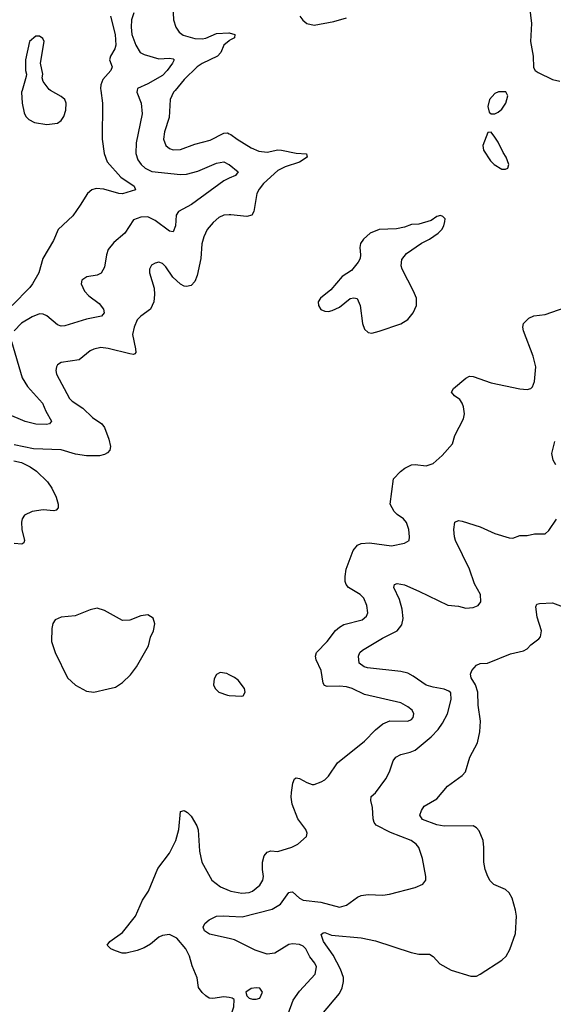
# Model space of a CAD drawing. Header units: inches. Extents: x 1839270 to 1929235, y 762242 to 910350.
# Tile 330 of 362: x 1908840 to 1911795, y 864943 to 870391. Entities that reach past the tile are written whole.
import ezdxf

# ---------------------------------------------------------------- set-up
doc = ezdxf.new("R2010")
doc.units = ezdxf.units.IN
doc.header["$MEASUREMENT"] = 0
for name, color, linetype in [('B9806', 7, 'Continuous'), ('B9807', 7, 'Continuous'), ('B9816', 7, 'Continuous'), ('B9817', 7, 'Continuous')]:
    doc.layers.add(name, color=color, linetype=linetype)

msp = doc.modelspace()

# ---------------------------------------------------------------- linework, layer by layer
at = {"layer": 'B9806', "color": 5}
for points, elevation in [([(1909289.1, 870000), (1909299.4, 869930), (1909296.8, 869730), (1909307.6, 869650), (1909324, 869604), (1909400.2, 869520.2), (1909474.4, 869470), (1909480.5, 869450), (1909410, 869427.4), (1909390, 869429), (1909306.3, 869453.7), (1909263.7, 869456.3), (1909238.8, 869450), (1909215.5, 869430), (1909175.9, 869364.1), (1909134, 869306), (1909052.4, 869230), (1909028, 869170), (1908968.8, 869070), (1908946, 868990), (1908910.4, 868930), (1908896.5, 868910), (1908798.9, 868810)], 540), ([(1908853.7, 870000), (1908850.5, 869989.5), (1908854, 869930), (1908864.7, 869875.3), (1908874.8, 869854.8), (1908890, 869838.4), (1908922.4, 869822.4), (1908990, 869811.5), (1909050, 869818), (1909070, 869833.4), (1909085.3, 869854.7), (1909096.3, 869890), (1909098.4, 869930), (1909089.3, 869950), (1909070, 869966.6), (1909011.6, 870000)], 540), ([(1909490.7, 870000), (1909488.9, 869990), (1909512.1, 869930), (1909518.9, 869870), (1909485.3, 869710), (1909482.9, 869650), (1909495.1, 869615.1), (1909513.6, 869590), (1909535.8, 869570), (1909571.6, 869551.6), (1909730, 869535.4), (1909764.1, 869535.9), (1909826.8, 869553.2), (1909930, 869596.6), (1909970, 869604.2), (1909998.9, 869590), (1910000, 869589.1)], 560), ([(1909700.1, 870000), (1909691.8, 869990), (1909672.6, 869950), (1909667, 869850), (1909642.5, 869770), (1909636.9, 869730), (1909650, 869694.4), (1909670, 869677.7), (1909690, 869671.3), (1909730, 869673.8), (1909810, 869703), (1909895.5, 869724.5), (1909970, 869762.7), (1909990, 869764.3), (1910000, 869760.3)], 580), ([(1910000, 869514.1), (1909970, 869500.5), (1909790.9, 869369.1), (1909719, 869330), (1909706.5, 869310), (1909703.2, 869250), (1909690, 869216.9), (1909670, 869221), (1909590, 869279.8), (1909550, 869299.8), (1909510, 869299.3), (1909470, 869283.5), (1909422.6, 869210), (1909361.1, 869158.9), (1909330, 869119.3), (1909320.3, 869090), (1909310, 869021.2), (1909292, 868988), (1909270, 868976.9), (1909211.6, 868968.4), (1909184.9, 868950), (1909181.1, 868930), (1909198.3, 868890), (1909222.9, 868862.9), (1909280.7, 868820.7), (1909304.2, 868790), (1909308.5, 868770), (1909294, 868750), (1909210, 868734.3), (1909090, 868696.8), (1909070, 868696), (1909050, 868703.5), (1908990, 868752.1), (1908970, 868761.5), (1908950, 868763.1), (1908910, 868746.5), (1908850, 868712.4), (1908810.1, 868670)], 560), ([(1910000, 869311.5), (1909970.1, 869309.9), (1909942.4, 869297.6), (1909910.7, 869269.3), (1909879, 869230), (1909858.8, 869190), (1909849.5, 869150.5), (1909842.5, 869070), (1909823.4, 868976.6), (1909810, 868942), (1909790, 868920.5), (1909764.6, 868915.4), (1909750, 868917.6), (1909730, 868928.7), (1909687.5, 868967.5), (1909650, 869023.5), (1909630, 869042.4), (1909610, 869049.6), (1909590, 869044.5), (1909570, 869032.3), (1909559.5, 869010), (1909559, 868990), (1909585.1, 868905.1), (1909587.1, 868870), (1909582.2, 868830), (1909564.2, 868790), (1909510, 868751.1), (1909490.2, 868729.8), (1909473.2, 868690), (1909465.2, 868650), (1909482, 868570), (1909483, 868550), (1909477.4, 868542.6), (1909470, 868538.4), (1909450, 868542), (1909330, 868572.5), (1909290, 868576.8), (1909250, 868568.7), (1909230, 868558.7), (1909170, 868509.8), (1909070, 868494), (1909050, 868480.9), (1909043.1, 868470), (1909039.5, 868450), (1909044.2, 868430), (1909115.5, 868295.5), (1909130, 868279.7), (1909190, 868241.8), (1909242.4, 868190), (1909294.4, 868154.4), (1909310, 868134.9), (1909334.3, 868070), (1909342.4, 868030), (1909338.9, 868010), (1909326.2, 867993.8), (1909310, 867984.8), (1909282, 867978), (1909210, 867977.4), (1909150, 867986.7), (1909070, 868010.5), (1908916.5, 868016.5), (1908810, 868039.3)], 580), ([(1908794.6, 868610), (1908853.9, 868410), (1908882.5, 868362.5), (1908966.2, 868270), (1908985.3, 868225.3), (1909017.1, 868170), (1909004.7, 868155.3), (1908989, 868151), (1908930, 868152.4), (1908870, 868167.4), (1908770, 868209.8)], 560), ([(1908807.7, 867950), (1908850, 867940.2), (1908898, 867918), (1908933.5, 867893.5), (1908993.6, 867833.6), (1909018.4, 867798.4), (1909041.3, 867750), (1909052.4, 867710), (1909053, 867690), (1909042, 867678), (1909030, 867674.5), (1908970, 867678.5), (1908909.3, 867670.7), (1908866.4, 867650), (1908853.1, 867630), (1908849.3, 867610.7), (1908852.1, 867570), (1908866.4, 867510), (1908862.5, 867497.5), (1908851.3, 867490), (1908810, 867493.3)], 580), ([(1910000, 866766.7), (1909986.8, 866773.2), (1909950, 866779), (1909930, 866768.7), (1909916.8, 866743.2), (1909914, 866710), (1909922.8, 866690), (1909942.8, 866670), (1909990, 866653.4), (1910000, 866652.7)], 620), ([(1910000, 864980.1), (1909970, 864985.2), (1909910, 864976), (1909890, 864978), (1909870, 864989.4), (1909850, 865009.3), (1909830, 865035.3), (1909823.6, 865090), (1909795.8, 865155.8), (1909781.1, 865210), (1909760.4, 865250), (1909710, 865309.6), (1909670, 865329.7), (1909630, 865323.5), (1909610, 865315.4), (1909564, 865276), (1909530, 865255.3), (1909490, 865240.2), (1909430, 865226.5), (1909407.1, 865227.1), (1909370, 865238.2), (1909345.1, 865250), (1909325.1, 865270), (1909339.5, 865290), (1909410, 865340.2), (1909481.5, 865430), (1909521, 865519), (1909554.2, 865570), (1909605.5, 865694.5), (1909670, 865779.5), (1909704.1, 865850), (1909721.8, 865910), (1909730, 866010.7), (1909750, 866014.9), (1909770, 866004.9), (1909790, 865984.9), (1909821.5, 865930), (1909828.7, 865908.7), (1909836.1, 865790), (1909848.8, 865730), (1909904.9, 865630), (1909952.7, 865592.7), (1910000, 865573.4)], 580), ([(1910000, 865307.3), (1909891.1, 865331.1), (1909862.9, 865350), (1909856, 865370), (1909865.2, 865390), (1909889.2, 865410), (1909929.8, 865430.2), (1909966.8, 865433.2), (1910000, 865431.5)], 560)]:
    msp.add_lwpolyline(points, dxfattribs=dict(at, elevation=elevation))
at = {"layer": 'B9806', "color": 5, "elevation": 620}
msp.add_lwpolyline([(1909270, 867135.1), (1909230, 867126.3), (1909147.3, 867092.7), (1909070, 867085.4), (1909036.3, 867070), (1909024.2, 867050), (1909017.6, 867022.4), (1909016.9, 866950), (1909037.3, 866890), (1909104.6, 866750), (1909150, 866708.9), (1909210, 866676.5), (1909250, 866670.3), (1909330, 866688), (1909370, 866698), (1909410, 866723.8), (1909454.2, 866765.8), (1909487.8, 866810), (1909552.8, 866927.2), (1909564.9, 866975.1), (1909580.9, 867010), (1909588.9, 867048.9), (1909579.3, 867079.3), (1909550, 867099), (1909510, 867093.2), (1909450.5, 867069.5), (1909410, 867067), (1909310, 867123)], close=True, dxfattribs=at)
at = {"layer": 'B9807', "color": 5}
for points, elevation in [([(1910000, 870823.7), (1909934, 870806), (1909895.3, 870784.7), (1909885.8, 870770), (1909883.8, 870756.2), (1909884, 870710), (1909868, 870590), (1909850.8, 870569.2), (1909830, 870557.2), (1909761.7, 870538.3), (1909730, 870518), (1909699.7, 870470), (1909690.2, 870430), (1909691.9, 870390), (1909705.2, 870350), (1909722.6, 870322.6), (1909745.9, 870305.9), (1909810, 870287.2), (1909850, 870285.6), (1909870.3, 870289.7), (1909930, 870315.7), (1909998.9, 870318.9), (1910000, 870318.6)], 580), ([(1909472.9, 870430), (1909459.5, 870390), (1909456.9, 870350), (1909461.3, 870310), (1909482.8, 870250), (1909506.9, 870210), (1909530, 870198.4), (1909610, 870175), (1909670, 870178.8), (1909690, 870174.9), (1909694.6, 870170), (1909685.5, 870150), (1909656.6, 870110), (1909630, 870083.2), (1909550, 870035.6), (1909492.4, 870010), (1909490.7, 870000)], 560), ([(1909342.6, 870410), (1909368.6, 870310), (1909372, 870250), (1909366.6, 870230), (1909342.7, 870190), (1909336.5, 870170), (1909352.4, 870130), (1909344.9, 870110), (1909300.1, 870059.9), (1909290.2, 870030), (1909287.7, 870010), (1909289.1, 870000)], 540), ([(1909011.6, 870000), (1909004.2, 870004.2), (1908969.3, 870050), (1908965.2, 870070), (1908968.7, 870090), (1908955.3, 870150), (1908975.1, 870270), (1908967.5, 870287.5), (1908950, 870300.9), (1908930, 870299.5), (1908894, 870270), (1908872, 870170), (1908872, 870110), (1908878, 870090), (1908876.9, 870076.9), (1908853.7, 870000)], 540), ([(1910000, 870274.8), (1909970, 870251), (1909953.5, 870210), (1909935.2, 870190), (1909850, 870149.3), (1909823.7, 870130), (1909750, 870060.7), (1909700.1, 870000)], 580)]:
    msp.add_lwpolyline(points, dxfattribs=dict(at, elevation=elevation))
at = {"layer": 'B9816', "color": 5}
for points, elevation in [([(1911491.9, 869991.9), (1911470, 869982.9), (1911442, 869950), (1911432.4, 869910), (1911440.4, 869880.4), (1911450, 869870.8), (1911470, 869870.5), (1911490, 869880.4), (1911510, 869895.5), (1911532.6, 869930), (1911542, 869970), (1911531.7, 869991.7)], 620), ([(1911450, 869768), (1911432.7, 869767.3), (1911405.2, 869694.8), (1911407.7, 869670), (1911447.3, 869610), (1911466.8, 869590), (1911510, 869564.9), (1911530, 869564), (1911542, 869570), (1911549.2, 869590), (1911533.3, 869630), (1911516.2, 869656.2), (1911490, 869713.2), (1911470, 869742)], 620), ([(1911170, 869308.7), (1911150, 869302), (1911119.1, 869280.9), (1911050, 869259), (1911010, 869257.2), (1910970, 869242.7), (1910926.2, 869233.8), (1910830, 869229.6), (1910780.7, 869210), (1910743.1, 869176.9), (1910728, 869152), (1910724, 869130), (1910727.7, 869090), (1910724.9, 869070), (1910714, 869050), (1910676.5, 869003.5), (1910626, 868970), (1910563, 868897), (1910505.5, 868850), (1910493.4, 868830), (1910494.8, 868810), (1910507.3, 868787.3), (1910530, 868778.8), (1910550, 868777.3), (1910570, 868782), (1910610, 868801.3), (1910670, 868848), (1910690, 868853), (1910707.9, 868847.9), (1910724.9, 868810), (1910737.3, 868710), (1910750, 868678), (1910770, 868661), (1910790, 868657.3), (1910830, 868668.2), (1910950, 868708.2), (1910990, 868733), (1911019.6, 868770), (1911037.6, 868810), (1911036.3, 868850), (1911021.3, 868890), (1910958, 869010), (1910953, 869030), (1910956.3, 869063.7), (1910982, 869098), (1911064.9, 869155.1), (1911110, 869176.3), (1911157.2, 869210), (1911177.2, 869230), (1911189, 869250), (1911194.6, 869274.6), (1911195.3, 869290), (1911183.1, 869303.1)], 620), ([(1910150, 865034.5), (1910122, 865030), (1910092, 865010), (1910098, 864990), (1910110, 864978), (1910130, 864971.3), (1910150, 864971.3), (1910170, 864978), (1910185.2, 865010), (1910170, 865032.3)], 580)]:
    msp.add_lwpolyline(points, close=True, dxfattribs=dict(at, elevation=elevation))
for points, elevation in [([(1910000, 869760.3), (1910010, 869756.3), (1910043.6, 869730), (1910121.4, 869681.4), (1910163.7, 869663.7), (1910210, 869658.7), (1910268.8, 869671.2), (1910289.6, 869669.6), (1910370, 869651.9), (1910428.4, 869648.4), (1910431.3, 869630), (1910390, 869602.1), (1910310, 869577.8), (1910270, 869556.7), (1910190, 869484.8), (1910165.6, 869454.4), (1910154, 869430), (1910136.6, 869330), (1910124.9, 869310), (1910097.4, 869302.6), (1910010, 869312), (1910000, 869311.5)], 580), ([(1910000, 869589.1), (1910050.4, 869550), (1910034.9, 869530), (1910000, 869514.1)], 560), ([(1910000, 865573.4), (1910010, 865569.3), (1910070, 865558.8), (1910110, 865562.6), (1910129.9, 865570.1), (1910170, 865602.4), (1910185.5, 865630), (1910189.8, 865650), (1910184.1, 865690), (1910185.2, 865730), (1910194.4, 865765.6), (1910210, 865785.8), (1910230, 865792), (1910270, 865789.3), (1910346.4, 865813.6), (1910380.9, 865830), (1910427.6, 865872.4), (1910431.8, 865890), (1910424.2, 865910), (1910380.8, 865970), (1910348.1, 866050), (1910343, 866090), (1910344.7, 866115.3), (1910352.5, 866167.5), (1910362.4, 866190), (1910370, 866196.5), (1910390, 866192.6), (1910430.4, 866170), (1910460.3, 866160.3), (1910470, 866159.3), (1910510, 866173.8), (1910530, 866185.2), (1910550, 866204.7), (1910599.9, 866280.1), (1910750, 866399.4), (1910810, 866462.2), (1910850, 866495.6), (1910890, 866511.1), (1910990, 866510.2), (1911010, 866519.5), (1911019.1, 866530), (1911022.7, 866550), (1911013.1, 866570), (1910989.7, 866590), (1910950, 866612.1), (1910750, 866657.6), (1910680.5, 866690), (1910650, 866699.5), (1910610, 866704.1), (1910542.5, 866702.5), (1910528.1, 866708.1), (1910520.7, 866720.7), (1910509.2, 866790), (1910481.5, 866850), (1910478, 866870), (1910483.8, 866890), (1910542.5, 866950), (1910589.3, 867010.7), (1910610, 867030.2), (1910635.6, 867044.4), (1910735.6, 867070), (1910760.5, 867090), (1910768.3, 867110), (1910761.7, 867150), (1910745.1, 867190), (1910726, 867210), (1910661, 867250), (1910646.9, 867266.9), (1910642.7, 867282.7), (1910641.8, 867310), (1910648.5, 867351.5), (1910686.1, 867453.9), (1910710, 867483.5), (1910730, 867493.7), (1910777, 867497), (1910899.1, 867480.9), (1910970, 867494.8), (1910997.2, 867510), (1910999.3, 867530), (1910994.5, 867570), (1910980.9, 867610), (1910966, 867630), (1910930, 867653.3), (1910913.3, 867670), (1910891.3, 867710), (1910910.7, 867850), (1910948, 867892), (1910972.8, 867910), (1911010, 867928), (1911030.1, 867930.1), (1911090, 867922.2), (1911130, 867936), (1911180.1, 867979.9), (1911235.9, 868044.1), (1911249.6, 868090.4), (1911297.1, 868182.9), (1911302.4, 868210), (1911298.3, 868250), (1911289.7, 868270), (1911276.3, 868290), (1911247, 868310), (1911231.6, 868330), (1911242.4, 868350), (1911310, 868407.2), (1911330, 868418), (1911350, 868416.9), (1911450, 868381.5), (1911610, 868347.9), (1911650, 868344.9), (1911669.7, 868350.3), (1911679.3, 868360.7), (1911691.1, 868390), (1911698.5, 868470), (1911682.4, 868530), (1911629.8, 868670), (1911626, 868690), (1911629.6, 868710.4), (1911659.5, 868740.5), (1911687.6, 868752.4), (1911750, 868759.5), (1911860.5, 868799.5)], 580), ([(1911808.4, 867928.4), (1911793.3, 867953.3), (1911786, 867990), (1911803.6, 868056.4)], 560), ([(1910000, 865431.5), (1910072.4, 865427.6), (1910238, 865470), (1910283.5, 865496.5), (1910330, 865561.3), (1910337.1, 865562.9), (1910350, 865565.3), (1910388.8, 865530), (1910410, 865519.7), (1910507.9, 865507.9), (1910610, 865481.1), (1910650, 865491.5), (1910710, 865536), (1910730, 865545.2), (1910769.8, 865550.2), (1910850, 865546.2), (1910887.8, 865552.2), (1911029.7, 865590.3), (1911071.7, 865608.3), (1911089, 865630), (1911089.3, 865650), (1911071.3, 865750), (1911050.6, 865810.6), (1911035.4, 865830), (1911007.8, 865850), (1910894.1, 865894.1), (1910814.7, 865934.7), (1910803.4, 865950), (1910797.3, 865970), (1910792.7, 866032.7), (1910784, 866070), (1910786.3, 866093.7), (1910810, 866112.9), (1910866.6, 866190), (1910887.8, 866230), (1910908.3, 866290), (1910923, 866310), (1910950, 866325.5), (1911002.5, 866337.5), (1911030, 866348.9), (1911117.6, 866422.4), (1911156.7, 866463.3), (1911181.5, 866498.5), (1911208.2, 866550), (1911229.8, 866630), (1911227.4, 866667.4), (1911216.5, 866676.5), (1911190, 866686.8), (1911130, 866697.4), (1911090, 866709.8), (1911019.6, 866759.6), (1910990, 866775), (1910950, 866785.4), (1910765.5, 866805.5), (1910747, 866810), (1910720.5, 866830), (1910716.3, 866870), (1910723.6, 866890), (1910737.3, 866902.7), (1910849.7, 866970), (1910930, 867009.2), (1910956.5, 867043.5), (1910962.8, 867077.2), (1910957.7, 867130), (1910943.4, 867183.4), (1910911.6, 867250), (1910914.8, 867265.2), (1910930, 867271.5), (1910970, 867264.2), (1911050.4, 867230), (1911210, 867151.7), (1911270, 867146.7), (1911310, 867135.6), (1911350, 867139), (1911379.5, 867150), (1911392.6, 867170), (1911390.9, 867210), (1911358.7, 867270), (1911329.7, 867350), (1911252.4, 867510), (1911246.8, 867530), (1911244.7, 867570), (1911249.6, 867610.4), (1911270, 867620.4), (1911290, 867616.5), (1911390, 867584.4), (1911470, 867549), (1911550, 867523.8), (1911570, 867522), (1911610, 867536.3), (1911650, 867537.3), (1911690, 867546.8), (1911750, 867546), (1911770, 867564.7), (1911812, 867628)], 560), ([(1910513, 864887), (1910610, 865003.8), (1910625, 865035), (1910633.3, 865070), (1910632.2, 865092.2), (1910617, 865137), (1910575.5, 865215.5), (1910522.5, 865290), (1910509.8, 865330.2), (1910520.8, 865339.2), (1910530, 865340.3), (1910566.3, 865326.3), (1910730.2, 865310.2), (1910810, 865295.3), (1911006.8, 865230), (1911050, 865221.1), (1911110, 865220.7), (1911130, 865207.3), (1911167.1, 865167.1), (1911230, 865131.7), (1911338.7, 865098.7), (1911370, 865099.6), (1911390, 865109.1), (1911510, 865187.1), (1911534, 865210), (1911553.8, 865246.2), (1911584.5, 865335.5), (1911590.8, 865430), (1911585, 865465), (1911566.1, 865530), (1911550, 865560.2), (1911530, 865577.6), (1911465.3, 865605.3), (1911445.8, 865625.8), (1911431.2, 865651.2), (1911416.9, 865690), (1911409.1, 865730), (1911409.8, 865810.2), (1911405.5, 865850), (1911383.8, 865903.8), (1911370, 865919.8), (1911350, 865930.6), (1911190, 865929.8), (1911150, 865936), (1911070, 865965.7), (1911055.4, 865990), (1911064.5, 866015.5), (1911080.3, 866039.7), (1911150, 866079.6), (1911209.7, 866150), (1911290.7, 866209.3), (1911307.8, 866230), (1911332.1, 866310), (1911374.2, 866390), (1911388.6, 866450), (1911392.3, 866510), (1911378.8, 866598.8), (1911377.3, 866670), (1911364.5, 866710), (1911340.3, 866750), (1911336.1, 866770), (1911342.9, 866790), (1911370, 866820.3), (1911390, 866828.5), (1911430, 866830.4), (1911558.4, 866881.6), (1911630, 866899), (1911649.6, 866910), (1911670, 866932.7), (1911714.9, 866965.1), (1911722.9, 866977.1), (1911729.6, 867010), (1911705.3, 867085.3), (1911698, 867142), (1911703.6, 867156.4), (1911718.3, 867161.7), (1911790, 867165.2), (1911850, 867143.1)], 540), ([(1910000, 866652.7), (1910070, 866647.3), (1910078, 866650), (1910088.7, 866670), (1910085.2, 866690), (1910050, 866736), (1910030, 866752), (1910000, 866766.7)], 620), ([(1910325.9, 864890), (1910353.4, 864966.6), (1910390, 865015.5), (1910476.8, 865110), (1910482.8, 865150), (1910474.6, 865170), (1910445.9, 865205.9), (1910424.1, 865250), (1910410, 865264.1), (1910390, 865273.6), (1910350, 865277.4), (1910330, 865273.4), (1910252.9, 865227.1), (1910210, 865221.1), (1910143.3, 865243.3), (1910030, 865300.8), (1910000, 865307.3)], 560), ([(1910000, 864877.5), (1910012.3, 864890), (1910025.2, 864930), (1910028, 864970), (1910017.2, 864977.2), (1910000, 864980.1)], 580)]:
    msp.add_lwpolyline(points, dxfattribs=dict(at, elevation=elevation))
at = {"layer": 'B9817', "color": 5}
for points, elevation in [([(1911662.5, 870462.5), (1911674.4, 870370), (1911668.2, 870270), (1911683, 870190), (1911685.8, 870125.8), (1911694.8, 870110), (1911710, 870099.1), (1911790, 870061.1), (1911830, 870050.3)], 620), ([(1910391.2, 870411.2), (1910407.9, 870387.9), (1910430, 870370.4), (1910470, 870360.3), (1910579.4, 870380.6), (1910650, 870402)], 620), ([(1910000, 870318.6), (1910031.7, 870310), (1910030.3, 870290), (1910002.9, 870277.1), (1910000, 870274.8)], 580)]:
    msp.add_lwpolyline(points, dxfattribs=dict(at, elevation=elevation))

doc.saveas('drawing.dxf')
